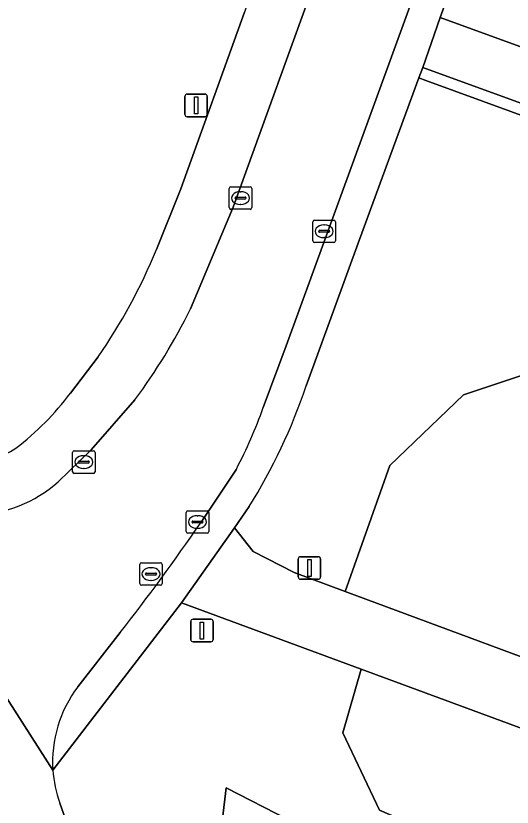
# Model space of a CAD drawing. Extents: x 155275 to 156265, y 382654 to 383635.
# Drawn here: x 156062.96 to 156084.98, y 382975.39 to 383010.47 of the extents above; entities that cross this region are included whole.
import ezdxf

# ---------------------------------------------------------------- set-up
doc = ezdxf.new("R2010")
doc.units = 0
for name, color, linetype in [('IMGEO_Erf', 7, 'Continuous'), ('IMGEO_Gemengd_bos', 7, 'Continuous'), ('IMGEO_Groenvoorziening', 7, 'Continuous'), ('IMGEO_Haag', 7, 'Continuous'), ('IMGEO_Kolk', 7, 'Continuous'), ('IMGEO_Lichtmast', 7, 'Continuous'), ('IMGEO_Loofbos', 7, 'Continuous'), ('IMGEO_Rijbaan_lokaal_open', 7, 'Continuous'), ('IMGEO_Rioolput', 7, 'Continuous'), ('IMGEO_Verkeersbordpaal', 7, 'Continuous'), ('IMGEO_Voetpad_gesloten', 7, 'Continuous'), ('IMGEO_Voetpad_open', 7, 'Continuous')]:
    doc.layers.add(name, color=color, linetype=linetype)

msp = doc.modelspace()

# ---------------------------------------------------------------- linework, layer by layer
at = {"layer": 'IMGEO_Erf'}
msp.add_lwpolyline([(156091.571, 383037.246), (156081.777, 383010.406), (156115.75, 382998.05), (156118.656, 382997.086)], dxfattribs=at)
at = {"layer": 'IMGEO_Gemengd_bos'}
for points in [[(156069.192, 383000.11), (156070.281, 383002.81), (156073.103, 383010.641)], [(156065.381, 382993.75), (156066.607, 382995.361)]]:
    msp.add_lwpolyline(points, dxfattribs=at)
for centre, radius, start, end in [((156046.838, 383009.2), 24.131, 325.007, 337.8719), ((156055.295, 383001.321), 12.612, 307.412, 323.1056), ((156060.853, 382994.566), 3.882, 238.8571, 302.8152)]:
    msp.add_arc(centre, radius, start, end, dxfattribs=at)
at = {"layer": 'IMGEO_Groenvoorziening'}
for points in [[(156081.011, 383008.187), (156080.84, 383007.721), (156081.149, 383007.607), (156114.755, 382995.353)], [(156115.948, 382995.484), (156081.011, 383008.187)], [(156114.755, 382995.353), (156081.149, 383007.607), (156080.84, 383007.721), (156078.202, 383000.551), (156075.834, 382994.067)], [(156073.303, 382988.713), (156072.657, 382987.773), (156073.492, 382986.725), (156075.304, 382985.796), (156077.562, 382984.957), (156079.546, 382990.537), (156082.811, 382993.672), (156094.832, 382997.677), (156099.005, 382997.351), (156111.368, 382993.074), (156119.043, 382989.728), (156129.312, 382987.082), (156131.301, 382985.53)], [(156095.392, 382948.869), (156094.65, 382953.809), (156089.862, 382952.414), (156081.726, 382955.988), (156074.729, 382960.232), (156070.817, 382963.738), (156072.296, 382976.249), (156075.048, 382974.831), (156073.829, 382971.723), (156078.771, 382967.721), (156081.696, 382964.754), (156083.743, 382965.789), (156085.766, 382969.32), (156085.124, 382972.638), (156079.093, 382975.264), (156077.463, 382978.688), (156078.276, 382981.51), (156070.312, 382984.449), (156064.602, 382977.034)], [(156064.904, 382975.575), (156067.344, 382968.725), (156068.806, 382964.148), (156083.074, 382919.665)]]:
    msp.add_lwpolyline(points, dxfattribs=at)
for centre, radius, start, end in [((156052.045, 383002.038), 25.089, 327.9204, 341.4765), ((156070.047, 382977.4), 5.457, 183.848, 199.5411)]:
    msp.add_arc(centre, radius, start, end, dxfattribs=at)
at = {"layer": 'IMGEO_Haag'}
msp.add_lwpolyline([(156115.948, 382995.484), (156081.011, 383008.187), (156080.84, 383007.721), (156081.149, 383007.607), (156114.755, 382995.353)], dxfattribs=at)
at = {"layer": 'IMGEO_Kolk'}
for p, q in [((156072.426, 383001.969), (156072.426, 383002.821)), ((156072.501, 383002.895), (156073.353, 383002.895)), ((156072.914, 383002.675), (156072.939, 383002.675)), ((156073.427, 383002.821), (156073.427, 383001.969)), ((156072.685, 383002.389), (156072.685, 383002.401)), ((156073.123, 383002.352), (156072.725, 383002.352)), ((156072.728, 383002.438), (156073.126, 383002.438)), ((156073.169, 383002.401), (156073.169, 383002.389)), ((156073.353, 383001.895), (156072.501, 383001.895)), ((156072.937, 383002.115), (156072.912, 383002.115)), ((156076.135, 383000.495), (156076.135, 383001.347)), ((156076.21, 383001.421), (156077.062, 383001.421)), ((156076.623, 383001.201), (156076.648, 383001.201)), ((156077.136, 383001.347), (156077.136, 383000.495)), ((156076.394, 383000.915), (156076.394, 383000.927)), ((156076.832, 383000.878), (156076.434, 383000.878)), ((156076.437, 383000.964), (156076.835, 383000.964)), ((156076.878, 383000.927), (156076.878, 383000.915)), ((156076.646, 383000.641), (156076.621, 383000.641)), ((156077.062, 383000.421), (156076.21, 383000.421)), ((156065.474, 382990.264), (156065.474, 382991.116)), ((156065.549, 382991.19), (156066.401, 382991.19)), ((156066.475, 382991.116), (156066.475, 382990.264)), ((156065.733, 382990.684), (156065.733, 382990.696)), ((156066.171, 382990.647), (156065.773, 382990.647)), ((156065.776, 382990.733), (156066.174, 382990.733)), ((156065.962, 382990.97), (156065.987, 382990.97)), ((156066.217, 382990.696), (156066.217, 382990.684)), ((156065.985, 382990.41), (156065.96, 382990.41)), ((156066.401, 382990.19), (156065.549, 382990.19)), ((156070.59, 382988.532), (156071.442, 382988.532)), ((156070.515, 382987.606), (156070.515, 382988.458)), ((156071.003, 382988.312), (156071.028, 382988.312)), ((156071.516, 382988.458), (156071.516, 382987.606)), ((156070.774, 382988.026), (156070.774, 382988.038)), ((156071.212, 382987.989), (156070.814, 382987.989)), ((156070.817, 382988.075), (156071.215, 382988.075)), ((156071.258, 382988.038), (156071.258, 382988.026)), ((156071.442, 382987.532), (156070.59, 382987.532)), ((156071.026, 382987.752), (156071.001, 382987.752))]:
    msp.add_line(p, q, dxfattribs=at)
for points in [[(156072.426, 383001.969), (156072.426, 383002.821)], [(156072.501, 383002.895), (156073.353, 383002.895)], [(156073.427, 383002.821), (156073.427, 383001.969)], [(156073.353, 383001.895), (156072.501, 383001.895)], [(156076.135, 383000.495), (156076.135, 383001.347)], [(156076.21, 383001.421), (156077.062, 383001.421)], [(156077.136, 383001.347), (156077.136, 383000.495)], [(156077.062, 383000.421), (156076.21, 383000.421)], [(156065.474, 382990.264), (156065.474, 382991.116)], [(156065.549, 382991.19), (156066.401, 382991.19)], [(156066.475, 382991.116), (156066.475, 382990.264)], [(156066.401, 382990.19), (156065.549, 382990.19)], [(156070.59, 382988.532), (156071.442, 382988.532)], [(156070.515, 382987.606), (156070.515, 382988.458)], [(156071.516, 382988.458), (156071.516, 382987.606)], [(156071.442, 382987.532), (156070.59, 382987.532)]]:
    msp.add_lwpolyline(points, dxfattribs=at)
for centre, radius, start, end in [((156072.503, 383002.819), 0.0765, 91.552, 178.448), ((156072.503, 383002.819), 0.0765, 91.552, 178.448), ((156073.351, 383002.819), 0.0765, 1.552, 88.448), ((156073.351, 383002.819), 0.0765, 1.552, 88.448), ((156072.725, 383002.398), 0.0403, 85.8775, 175.7526), ((156072.722, 383002.388), 0.0366, 178.938, 274.7102), ((156073.126, 383002.395), 0.043, 264.8664, 352.4533), ((156073.13, 383002.4), 0.0386, 1.7309, 96.639), ((156072.503, 383001.971), 0.0765, 181.552, 268.448), ((156072.503, 383001.971), 0.0765, 181.552, 268.448), ((156073.351, 383001.971), 0.0765, 271.552, 358.448), ((156073.351, 383001.971), 0.0765, 271.552, 358.448), ((156076.212, 383001.345), 0.0765, 91.552, 178.448), ((156076.212, 383001.345), 0.0765, 91.552, 178.448), ((156077.06, 383001.345), 0.0765, 1.552, 88.448), ((156077.06, 383001.345), 0.0765, 1.552, 88.448), ((156076.434, 383000.924), 0.0403, 85.8775, 175.7526), ((156076.431, 383000.914), 0.0366, 178.938, 274.7102), ((156076.835, 383000.921), 0.043, 264.8664, 352.4533), ((156076.839, 383000.926), 0.0386, 1.7309, 96.639), ((156076.212, 383000.497), 0.0765, 181.552, 268.448), ((156076.212, 383000.497), 0.0765, 181.552, 268.448), ((156077.06, 383000.497), 0.0765, 271.552, 358.448), ((156077.06, 383000.497), 0.0765, 271.552, 358.448), ((156065.551, 382991.114), 0.0765, 91.552, 178.448), ((156065.551, 382991.114), 0.0765, 91.552, 178.448), ((156066.399, 382991.114), 0.0765, 1.552, 88.448), ((156066.399, 382991.114), 0.0765, 1.552, 88.448), ((156065.773, 382990.693), 0.0403, 85.8775, 175.7526), ((156065.77, 382990.683), 0.0366, 178.938, 274.7102), ((156066.174, 382990.69), 0.043, 264.8664, 352.4533), ((156066.178, 382990.695), 0.0386, 1.7309, 96.639), ((156065.551, 382990.266), 0.0765, 181.552, 268.448), ((156065.551, 382990.266), 0.0765, 181.552, 268.448), ((156066.399, 382990.266), 0.0765, 271.552, 358.448), ((156066.399, 382990.266), 0.0765, 271.552, 358.448), ((156070.592, 382988.456), 0.0765, 91.552, 178.448), ((156070.592, 382988.456), 0.0765, 91.552, 178.448), ((156071.44, 382988.456), 0.0765, 1.552, 88.448), ((156071.44, 382988.456), 0.0765, 1.552, 88.448), ((156070.814, 382988.035), 0.0403, 85.8775, 175.7526), ((156070.811, 382988.025), 0.0366, 178.938, 274.7102), ((156071.215, 382988.032), 0.043, 264.8664, 352.4533), ((156071.219, 382988.037), 0.0386, 1.7309, 96.639), ((156070.592, 382987.608), 0.0765, 181.552, 268.448), ((156070.592, 382987.608), 0.0765, 181.552, 268.448), ((156071.44, 382987.608), 0.0765, 271.552, 358.448), ((156071.44, 382987.608), 0.0765, 271.552, 358.448)]:
    msp.add_arc(centre, radius, start, end, dxfattribs=at)
for centre, major_axis, ratio, start_param, end_param in [((156072.913, 383002.395), (-0.387, 0.002), 0.722429, 4.712389, 7.853982), ((156072.938, 383002.395), (-0.39, 0.002), 0.717154, 1.570796, 4.712389), ((156076.622, 383000.921), (-0.387, 0.002), 0.722429, 4.712389, 7.853982), ((156076.647, 383000.921), (-0.39, 0.002), 0.717154, 1.570796, 4.712389), ((156065.961, 382990.69), (-0.387, 0.002), 0.722429, 4.712389, 7.853982), ((156065.986, 382990.69), (-0.39, 0.002), 0.717154, 1.570796, 4.712389), ((156071.002, 382988.032), (-0.387, 0.002), 0.722429, 4.712389, 7.853982), ((156071.027, 382988.032), (-0.39, 0.002), 0.717154, 1.570796, 4.712389)]:
    msp.add_ellipse(centre, major_axis=major_axis, ratio=ratio, start_param=start_param, end_param=end_param, dxfattribs=at)
at = {"layer": 'IMGEO_Lichtmast'}
for p, q in [((156070.46, 383006.102), (156070.46, 383006.902)), ((156070.46, 383006.902), (156070.46, 383006.102)), ((156070.56, 383007.002), (156071.35, 383007.002)), ((156071.35, 383007.002), (156070.56, 383007.002)), ((156071.45, 383006.902), (156071.45, 383006.102)), ((156071.45, 383006.102), (156071.45, 383006.902)), ((156071.35, 383006.002), (156070.56, 383006.002)), ((156070.56, 383006.002), (156071.35, 383006.002)), ((156075.585, 382986.496), (156076.375, 382986.496)), ((156076.375, 382986.496), (156075.585, 382986.496)), ((156075.485, 382985.596), (156075.485, 382986.396)), ((156075.485, 382986.396), (156075.485, 382985.596)), ((156076.475, 382986.396), (156076.475, 382985.596)), ((156076.475, 382985.596), (156076.475, 382986.396)), ((156076.375, 382985.496), (156075.585, 382985.496)), ((156075.585, 382985.496), (156076.375, 382985.496))]:
    msp.add_line(p, q, dxfattribs=at)
for points in [[(156070.88, 383006.877), (156071.03, 383006.877), (156071.03, 383006.127), (156070.88, 383006.127), (156070.88, 383006.877)], [(156075.905, 382986.371), (156076.055, 382986.371), (156076.055, 382985.621), (156075.905, 382985.621), (156075.905, 382986.371)]]:
    msp.add_lwpolyline(points, dxfattribs=at)
for centre, start, end in [((156070.56, 383006.902), 90, 180), ((156070.56, 383006.902), 90, 180), ((156071.35, 383006.902), 0, 90), ((156071.35, 383006.902), 360, 90), ((156070.56, 383006.102), 180, 270), ((156070.56, 383006.102), 180, 270), ((156071.35, 383006.102), 270, 0), ((156071.35, 383006.102), 270, 0), ((156075.585, 382986.396), 90, 180), ((156075.585, 382986.396), 90, 180), ((156076.375, 382986.396), 0, 90), ((156076.375, 382986.396), 360, 90), ((156075.585, 382985.596), 180, 270), ((156075.585, 382985.596), 180, 270), ((156076.375, 382985.596), 270, 0), ((156076.375, 382985.596), 270, 0)]:
    msp.add_arc(centre, 0.1, start, end, dxfattribs=at)
at = {"layer": 'IMGEO_Loofbos'}
for points in [[(156129.312, 382987.082), (156119.043, 382989.728), (156111.368, 382993.074), (156099.005, 382997.351), (156094.832, 382997.677), (156082.811, 382993.672), (156079.546, 382990.537), (156077.562, 382984.957), (156089.999, 382980.338)], [(156088.894, 382977.592), (156078.276, 382981.51), (156077.463, 382978.688), (156079.093, 382975.264), (156085.124, 382972.638), (156085.766, 382969.32), (156083.743, 382965.789), (156081.696, 382964.754), (156078.771, 382967.721), (156073.829, 382971.723), (156075.048, 382974.831), (156072.296, 382976.249), (156070.817, 382963.738), (156074.729, 382960.232), (156081.726, 382955.988), (156089.862, 382952.414), (156094.65, 382953.809), (156094.368, 382955.688)]]:
    msp.add_lwpolyline(points, dxfattribs=at)
at = {"layer": 'IMGEO_Rijbaan_lokaal_open'}
for points in [[(156073.935, 382993.112), (156074.952, 382995.838), (156091.394, 383040.941), (156092.689, 383044.492), (156116.502, 383109.964)], [(156086.133, 383039.105), (156084.887, 383035.615), (156081.444, 383026.245), (156079.97, 383022.232), (156078.427, 383018.102), (156077.387, 383015.179), (156076.519, 383012.828), (156072.593, 383001.987), (156070.702, 382997.477)], [(156068.237, 382993.452), (156066.293, 382991.239), (156064.831, 382989.814)], [(156055.82, 382990.744), (156064.602, 382977.034)], [(156064.602, 382977.034), (156055.82, 382990.744)], [(156071.143, 382987.986), (156072.74, 382990.381)], [(156065.713, 382980.727), (156067.584, 382983.128)], [(156062.884, 382969.373), (156063.732, 382967.417), (156067.344, 382968.725), (156064.904, 382975.575)]]:
    msp.add_lwpolyline(points, dxfattribs=at)
for centre, radius, start, end in [((156047.882, 383008.685), 25.424, 323.1897, 333.8419), ((156054.18, 383000.129), 20.965, 332.2904, 340.4442), ((156060.999, 382994.091), 5.743, 271.2976, 311.8562), ((155996.825, 383038.699), 89.972, 321.85539, 325.69115), ((156070.054, 382977.407), 5.465, 142.5961, 183.9172), ((156070.047, 382977.4), 5.457, 183.848, 199.5411)]:
    msp.add_arc(centre, radius, start, end, dxfattribs=at)
at = {"layer": 'IMGEO_Rioolput'}
for p, q in [((156068.454, 382985.3), (156068.454, 382986.152)), ((156068.529, 382986.226), (156069.381, 382986.226)), ((156069.455, 382986.152), (156069.455, 382985.3)), ((156068.713, 382985.72), (156068.713, 382985.732)), ((156068.756, 382985.769), (156069.154, 382985.769)), ((156068.942, 382986.006), (156068.967, 382986.006)), ((156069.197, 382985.732), (156069.197, 382985.72)), ((156069.151, 382985.683), (156068.753, 382985.683)), ((156068.965, 382985.446), (156068.94, 382985.446)), ((156069.381, 382985.226), (156068.529, 382985.226))]:
    msp.add_line(p, q, dxfattribs=at)
for points in [[(156068.454, 382985.3), (156068.454, 382986.152)], [(156068.529, 382986.226), (156069.381, 382986.226)], [(156069.455, 382986.152), (156069.455, 382985.3)], [(156069.381, 382985.226), (156068.529, 382985.226)]]:
    msp.add_lwpolyline(points, dxfattribs=at)
for centre, radius, start, end in [((156068.531, 382986.15), 0.0765, 91.552, 178.448), ((156068.531, 382986.15), 0.0765, 91.552, 178.448), ((156069.379, 382986.15), 0.0765, 1.552, 88.448), ((156069.379, 382986.15), 0.0765, 1.552, 88.448), ((156068.753, 382985.729), 0.0403, 85.8775, 175.7526), ((156068.75, 382985.719), 0.0366, 178.938, 274.7102), ((156069.154, 382985.726), 0.043, 264.8664, 352.4533), ((156069.158, 382985.731), 0.0386, 1.7309, 96.639), ((156068.531, 382985.302), 0.0765, 181.552, 268.448), ((156068.531, 382985.302), 0.0765, 181.552, 268.448), ((156069.379, 382985.302), 0.0765, 271.552, 358.448), ((156069.379, 382985.302), 0.0765, 271.552, 358.448)]:
    msp.add_arc(centre, radius, start, end, dxfattribs=at)
for centre, major_axis, ratio, start_param, end_param in [((156068.941, 382985.726), (-0.387, 0.002), 0.722429, 4.712389, 7.853982), ((156068.966, 382985.726), (-0.39, 0.002), 0.717154, 1.570796, 4.712389)]:
    msp.add_ellipse(centre, major_axis=major_axis, ratio=ratio, start_param=start_param, end_param=end_param, dxfattribs=at)
at = {"layer": 'IMGEO_Verkeersbordpaal'}
for p, q in [((156070.719, 382982.82), (156070.719, 382983.62)), ((156070.719, 382983.62), (156070.719, 382982.82)), ((156070.819, 382983.72), (156071.609, 382983.72)), ((156071.609, 382983.72), (156070.819, 382983.72)), ((156071.709, 382983.62), (156071.709, 382982.82)), ((156071.709, 382982.82), (156071.709, 382983.62)), ((156071.609, 382982.72), (156070.819, 382982.72)), ((156070.819, 382982.72), (156071.609, 382982.72))]:
    msp.add_line(p, q, dxfattribs=at)
msp.add_lwpolyline([(156071.139, 382983.595), (156071.289, 382983.595), (156071.289, 382982.845), (156071.139, 382982.845), (156071.139, 382983.595)], dxfattribs=at)
for centre, start, end in [((156070.819, 382983.62), 90, 180), ((156070.819, 382983.62), 90, 180), ((156071.609, 382983.62), 0, 90), ((156071.609, 382983.62), 360, 90), ((156070.819, 382982.82), 180, 270), ((156070.819, 382982.82), 180, 270), ((156071.609, 382982.82), 270, 0), ((156071.609, 382982.82), 270, 0)]:
    msp.add_arc(centre, 0.1, start, end, dxfattribs=at)
at = {"layer": 'IMGEO_Voetpad_gesloten'}
msp.add_lwpolyline([(156089.999, 382980.338), (156077.562, 382984.957), (156075.304, 382985.796), (156073.492, 382986.725), (156072.657, 382987.773), (156070.312, 382984.449), (156078.276, 382981.51), (156088.894, 382977.592)], dxfattribs=at)
at = {"layer": 'IMGEO_Voetpad_open'}
for points in [[(156107.77, 383081.447), (156108.26, 383082.79), (156109.304, 383085.546), (156112.937, 383095.573), (156117.53, 383108.254), (156117.957, 383109.441), (156116.502, 383109.964), (156092.689, 383044.492), (156091.394, 383040.941), (156074.952, 382995.838), (156073.935, 382993.112)], [(156075.834, 382994.067), (156078.202, 383000.551), (156080.84, 383007.721), (156081.011, 383008.187), (156081.777, 383010.406), (156091.571, 383037.246), (156091.72, 383037.668), (156092.738, 383040.458), (156093.999, 383044.02), (156095.217, 383046.918), (156103.852, 383070.606), (156104.338, 383071.998), (156107.77, 383081.447)], [(156070.702, 382997.477), (156072.593, 383001.987), (156076.519, 383012.828), (156074.184, 383013.676), (156073.239, 383011.017), (156073.103, 383010.641), (156070.281, 383002.81), (156069.192, 383000.11)], [(156081.777, 383010.406), (156081.011, 383008.187), (156115.948, 382995.484)], [(156118.656, 382997.086), (156115.75, 382998.05), (156081.777, 383010.406)], [(156066.607, 382995.361), (156065.381, 382993.75)], [(156064.831, 382989.814), (156066.293, 382991.239), (156068.237, 382993.452)], [(156072.74, 382990.381), (156071.143, 382987.986)], [(156064.602, 382977.034), (156070.312, 382984.449), (156072.657, 382987.773), (156073.303, 382988.713)], [(156067.584, 382983.128), (156065.713, 382980.727)]]:
    msp.add_lwpolyline(points, dxfattribs=at)
for centre, radius, start, end in [((156046.838, 383009.2), 24.131, 325.007, 337.8719), ((156047.882, 383008.685), 25.424, 323.1897, 333.8419), ((156052.045, 383002.038), 25.089, 327.9204, 341.4765), ((156055.295, 383001.321), 12.612, 307.412, 323.1056), ((156054.18, 383000.129), 20.965, 332.2904, 340.4442), ((156060.853, 382994.566), 3.882, 238.8571, 302.8152), ((156060.999, 382994.091), 5.743, 271.2976, 311.8562), ((155996.825, 383038.699), 89.972, 321.85539, 325.69115), ((156070.054, 382977.407), 5.465, 142.5961, 183.9172)]:
    msp.add_arc(centre, radius, start, end, dxfattribs=at)

doc.saveas('drawing.dxf')
